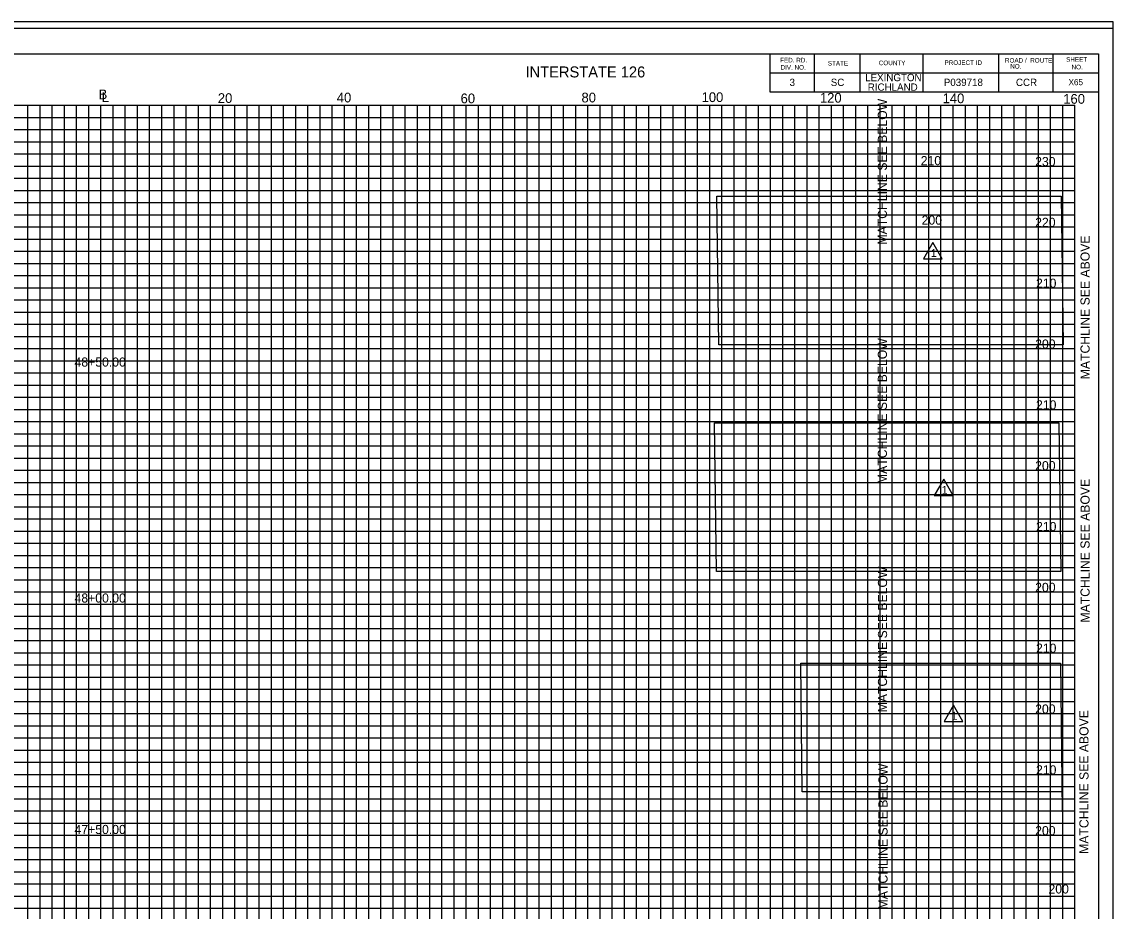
# Model space of a CAD drawing. Extents: x 967 to 1623, y 964 to 7064.
# Drawn here: x 1147 to 1326.3, y 4677.5 to 4823.7 of the extents above; entities that cross this region are included whole.
import ezdxf

# ---------------------------------------------------------------- set-up
doc = ezdxf.new("R2010")
doc.units = 0
for name, color, linetype in [('Default', 7, 'Continuous'), ('RD_SHT_Bndy', 7, 'Continuous'), ('RD_SHT_IplotShp', 7, 'Continuous'), ('RD_SHT_MjGrid', 7, 'Continuous'), ('RD_SHT_MnGrid', 7, 'Continuous'), ('RD_SHT_TX', 7, 'Continuous'), ('RD_Sketch1', 7, 'Continuous'), ('RD_XS_TX_Station', 7, 'Continuous')]:
    doc.layers.add(name, color=color, linetype=linetype)

msp = doc.modelspace()

# ---------------------------------------------------------------- linework, layer by layer
at = {"layer": 'RD_SHT_Bndy'}
for p, q in [((996.11, 4818.46), (1323.89, 4818.46)), ((1269.89, 4818.46), (1269.89, 4812.21)), ((1277.14, 4818.46), (1277.14, 4812.21)), ((1284.64, 4818.46), (1284.64, 4812.21)), ((1295, 4818.46), (1295, 4812.21)), ((1307.43, 4818.46), (1307.43, 4812.21)), ((1316.39, 4818.46), (1316.39, 4812.21)), ((1323.89, 4818.46), (1323.89, 4608.98)), ((1269.89, 4815.33), (1323.89, 4815.33)), ((1269.89, 4812.21), (1323.89, 4812.21))]:
    msp.add_line(p, q, dxfattribs=at)
at = {"layer": 'RD_SHT_IplotShp'}
for points in [[(967.41, 4603.72), (1326.28, 4603.72), (1326.28, 4823.72), (967.41, 4823.72)], [(988.52, 4604.84), (1326.28, 4604.84), (1326.28, 4822.6), (988.52, 4822.6)]]:
    msp.add_lwpolyline(points, close=True, dxfattribs=at)
at = {"layer": 'RD_SHT_MjGrid'}
for p, q in [((1000, 4810), (1320, 4810)), ((1150, 4640), (1150, 4810)), ((1160, 4640), (1160, 4810)), ((1170, 4640), (1170, 4810)), ((1180, 4640), (1180, 4810)), ((1190, 4640), (1190, 4810)), ((1200, 4640), (1200, 4810)), ((1210, 4640), (1210, 4810)), ((1220, 4640), (1220, 4810)), ((1230, 4640), (1230, 4810)), ((1240, 4640), (1240, 4810)), ((1250, 4640), (1250, 4810)), ((1260, 4640), (1260, 4810)), ((1270, 4640), (1270, 4810)), ((1280, 4640), (1280, 4810)), ((1290, 4640), (1290, 4810)), ((1300, 4640), (1300, 4810)), ((1310, 4640), (1310, 4810)), ((1320, 4640), (1320, 4810)), ((1000, 4800), (1320, 4800)), ((1000, 4790), (1320, 4790)), ((1000, 4780), (1320, 4780)), ((1000, 4770), (1320, 4770)), ((1000, 4760), (1320, 4760)), ((1000, 4750), (1320, 4750)), ((1000, 4740), (1320, 4740)), ((1000, 4730), (1320, 4730)), ((1000, 4720), (1320, 4720)), ((1000, 4710), (1320, 4710)), ((1000, 4700), (1320, 4700)), ((1000, 4690), (1320, 4690)), ((1000, 4680), (1320, 4680))]:
    msp.add_line(p, q, dxfattribs=at)
at = {"layer": 'RD_SHT_MnGrid'}
for p, q in [((1148, 4640), (1148, 4810)), ((1152, 4640), (1152, 4810)), ((1154, 4640), (1154, 4810)), ((1156, 4640), (1156, 4810)), ((1158, 4640), (1158, 4810)), ((1162, 4640), (1162, 4810)), ((1164, 4640), (1164, 4810)), ((1166, 4640), (1166, 4810)), ((1168, 4640), (1168, 4810)), ((1172, 4640), (1172, 4810)), ((1174, 4640), (1174, 4810)), ((1176, 4640), (1176, 4810)), ((1178, 4640), (1178, 4810)), ((1182, 4640), (1182, 4810)), ((1184, 4640), (1184, 4810)), ((1186, 4640), (1186, 4810)), ((1188, 4640), (1188, 4810)), ((1192, 4640), (1192, 4810)), ((1194, 4640), (1194, 4810)), ((1196, 4640), (1196, 4810)), ((1198, 4640), (1198, 4810)), ((1202, 4640), (1202, 4810)), ((1204, 4640), (1204, 4810)), ((1206, 4640), (1206, 4810)), ((1208, 4640), (1208, 4810)), ((1212, 4640), (1212, 4810)), ((1214, 4640), (1214, 4810)), ((1216, 4640), (1216, 4810)), ((1218, 4640), (1218, 4810)), ((1222, 4640), (1222, 4810)), ((1224, 4640), (1224, 4810)), ((1226, 4640), (1226, 4810)), ((1228, 4640), (1228, 4810)), ((1232, 4640), (1232, 4810)), ((1234, 4640), (1234, 4810)), ((1236, 4640), (1236, 4810)), ((1238, 4640), (1238, 4810)), ((1242, 4640), (1242, 4810)), ((1244, 4640), (1244, 4810)), ((1246, 4640), (1246, 4810)), ((1248, 4640), (1248, 4810)), ((1252, 4640), (1252, 4810)), ((1254, 4640), (1254, 4810)), ((1256, 4640), (1256, 4810)), ((1258, 4640), (1258, 4810)), ((1262, 4640), (1262, 4810)), ((1264, 4640), (1264, 4810)), ((1266, 4640), (1266, 4810)), ((1268, 4640), (1268, 4810)), ((1272, 4640), (1272, 4810)), ((1274, 4640), (1274, 4810)), ((1276, 4640), (1276, 4810)), ((1278, 4640), (1278, 4810)), ((1282, 4640), (1282, 4810)), ((1284, 4640), (1284, 4810)), ((1286, 4640), (1286, 4810)), ((1288, 4640), (1288, 4810)), ((1292, 4640), (1292, 4810)), ((1294, 4640), (1294, 4810)), ((1296, 4640), (1296, 4810)), ((1298, 4640), (1298, 4810)), ((1302, 4640), (1302, 4810)), ((1304, 4640), (1304, 4810)), ((1306, 4640), (1306, 4810)), ((1308, 4640), (1308, 4810)), ((1312, 4640), (1312, 4810)), ((1314, 4640), (1314, 4810)), ((1316, 4640), (1316, 4810)), ((1318, 4640), (1318, 4810)), ((1000, 4808), (1320, 4808)), ((1000, 4806), (1320, 4806)), ((1000, 4804), (1320, 4804)), ((1000, 4802), (1320, 4802)), ((1000, 4798), (1320, 4798)), ((1000, 4796), (1320, 4796)), ((1000, 4794), (1320, 4794)), ((1000, 4792), (1320, 4792)), ((1000, 4788), (1320, 4788)), ((1000, 4786), (1320, 4786)), ((1000, 4784), (1320, 4784)), ((1000, 4782), (1320, 4782)), ((1000, 4778), (1320, 4778)), ((1000, 4776), (1320, 4776)), ((1000, 4774), (1320, 4774)), ((1000, 4772), (1320, 4772)), ((1000, 4768), (1320, 4768)), ((1000, 4766), (1320, 4766)), ((1000, 4764), (1320, 4764)), ((1000, 4762), (1320, 4762)), ((1000, 4758), (1320, 4758)), ((1000, 4756), (1320, 4756)), ((1000, 4754), (1320, 4754)), ((1000, 4752), (1320, 4752)), ((1000, 4748), (1320, 4748)), ((1000, 4746), (1320, 4746)), ((1000, 4744), (1320, 4744)), ((1000, 4742), (1320, 4742)), ((1000, 4738), (1320, 4738)), ((1000, 4736), (1320, 4736)), ((1000, 4734), (1320, 4734)), ((1000, 4732), (1320, 4732)), ((1000, 4728), (1320, 4728)), ((1000, 4726), (1320, 4726)), ((1000, 4724), (1320, 4724)), ((1000, 4722), (1320, 4722)), ((1000, 4718), (1320, 4718)), ((1000, 4716), (1320, 4716)), ((1000, 4714), (1320, 4714)), ((1000, 4712), (1320, 4712)), ((1000, 4708), (1320, 4708)), ((1000, 4706), (1320, 4706)), ((1000, 4704), (1320, 4704)), ((1000, 4702), (1320, 4702)), ((1000, 4698), (1320, 4698)), ((1000, 4696), (1320, 4696)), ((1000, 4694), (1320, 4694)), ((1000, 4692), (1320, 4692)), ((1000, 4688), (1320, 4688)), ((1000, 4686), (1320, 4686)), ((1000, 4684), (1320, 4684)), ((1000, 4682), (1320, 4682)), ((1000, 4678), (1320, 4678))]:
    msp.add_line(p, q, dxfattribs=at)
at = {"layer": 'RD_SHT_TX'}
for p, q in [((1261.2, 4795.04), (1317.76, 4795.04)), ((1261.49, 4770.6), (1261.2, 4795.04)), ((1317.76, 4795.04), (1318.05, 4770.6)), ((1318.05, 4770.6), (1261.49, 4770.6)), ((1260.81, 4757.77), (1317.37, 4757.77)), ((1261.1, 4733.34), (1260.81, 4757.77)), ((1317.37, 4757.77), (1317.66, 4733.34)), ((1317.66, 4733.34), (1261.1, 4733.34)), ((1274.97, 4718.3), (1317.63, 4718.3)), ((1275.22, 4697.14), (1274.97, 4718.3)), ((1317.63, 4718.3), (1317.92, 4693.86)), ((1317.92, 4697.14), (1275.22, 4697.14))]:
    msp.add_line(p, q, dxfattribs=at)
for points in [[(1298.19, 4784.78), (1296.65, 4787.46), (1295.1, 4784.78)], [(1299.99, 4745.84), (1298.44, 4748.52), (1296.89, 4745.84)], [(1301.59, 4708.71), (1300.05, 4711.39), (1298.5, 4708.71)]]:
    msp.add_lwpolyline(points, close=True, dxfattribs=at)
at = {"layer": 'RD_Sketch1'}
msp.add_lwpolyline([(967.41, 4603.72), (1326.28, 4603.72), (1326.28, 4823.72), (967.41, 4823.72)], close=True, dxfattribs=at)
at = {"layer": 'RD_XS_TX_Station'}
for p, q in [((1290, 4790), (1290, 4810)), ((1290, 4750), (1290, 4770)), ((1290, 4710), (1290, 4730)), ((1290, 4680), (1290, 4700))]:
    msp.add_line(p, q, dxfattribs=at)

# ---------------------------------------------------------------- texts
at = {"layer": 'Default'}
for s, height, p in [('X65', 1, (1318.95, 4813.3)), ('210', 1.5, (1294.67, 4800.15)), ('230', 1.5, (1313.47, 4800)), ('200', 1.5, (1294.82, 4790.37)), ('220', 1.5, (1313.47, 4790)), ('210', 1.5, (1313.61, 4780)), ('200', 1.5, (1313.47, 4770)), ('48+50.00', 1.5, (1155.66, 4767.04)), ('210', 1.5, (1313.61, 4760)), ('200', 1.5, (1313.47, 4750)), ('210', 1.5, (1313.61, 4740)), ('200', 1.5, (1313.47, 4730)), ('48+00.00', 1.5, (1155.66, 4728.25)), ('210', 1.5, (1313.61, 4720)), ('200', 1.5, (1313.47, 4710)), ('210', 1.5, (1313.61, 4700)), ('47+50.00', 1.5, (1155.66, 4690.2)), ('200', 1.5, (1313.47, 4690)), ('200', 1.5, (1315.66, 4680.42))]:
    msp.add_text(s, height=height, dxfattribs=at).set_placement(p)
at = {"layer": 'RD_SHT_TX'}
for s, height, p in [('FED. RD.', 0.75, (1271.58, 4817.05)), ('PROJECT ID', 0.75, (1298.58, 4816.63)), ('ROAD /  ROUTE', 0.75, (1308.51, 4817.01)), ('SHEET', 0.75, (1318.56, 4817.16)), ('DIV. NO.', 0.75, (1271.64, 4815.86)), ('STATE', 0.75, (1279.41, 4816.53)), ('COUNTY', 0.75, (1287.78, 4816.59)), ('   NO.', 0.75, (1308.51, 4816.03)), ('NO.', 0.75, (1319.45, 4815.91)), ('3', 1.2, (1273.12, 4813.17)), ('SC', 1.2, (1279.89, 4813.17)), ('LEXINGTON', 1.2, (1285.54, 4813.96)), ('P039718', 1.2, (1298.46, 4813.17)), ('CCR', 1.2, (1310.31, 4813.17)), ('B', 1.6, (1159.61, 4810.99)), ('L', 1.6, (1160.12, 4810.54)), ('20', 1.6, (1179.2, 4810.38)), ('40', 1.6, (1198.74, 4810.47)), ('80', 1.6, (1238.94, 4810.47)), ('100', 1.6, (1258.67, 4810.53)), ('120', 1.6, (1278.11, 4810.43)), ('RICHLAND', 1.2, (1285.97, 4812.39)), ('60', 1.6, (1219.08, 4810.33)), ('140', 1.6, (1298.26, 4810.34)), ('160', 1.6, (1318.08, 4810.25)), ('1', 1.3, (1296.33, 4785.06)), ('1', 1.3, (1298.12, 4746.13)), ('1', 1.3, (1299.73, 4708.99))]:
    msp.add_text(s, height=height, dxfattribs=at).set_placement(p)
msp.add_text('INTERSTATE 126 ', height=1.8, rotation=0, dxfattribs=at).set_placement((1229.75, 4814.58))
at = {"layer": 'RD_XS_TX_Station'}
for s, p in [('MATCHLINE SEE BELOW', (1289.12, 4787.1)), ('MATCHLINE SEE ABOVE', (1322.42, 4764.96)), ('MATCHLINE SEE BELOW', (1289.12, 4747.74)), ('MATCHLINE SEE ABOVE', (1322.42, 4724.96)), ('MATCHLINE SEE BELOW', (1289.14, 4710.21)), ('MATCHLINE SEE ABOVE', (1322.23, 4686.94)), ('MATCHLINE SEE BELOW', (1289.22, 4677.81))]:
    msp.add_text(s, height=1.5, rotation=90, dxfattribs=at).set_placement(p)

doc.saveas('drawing.dxf')
